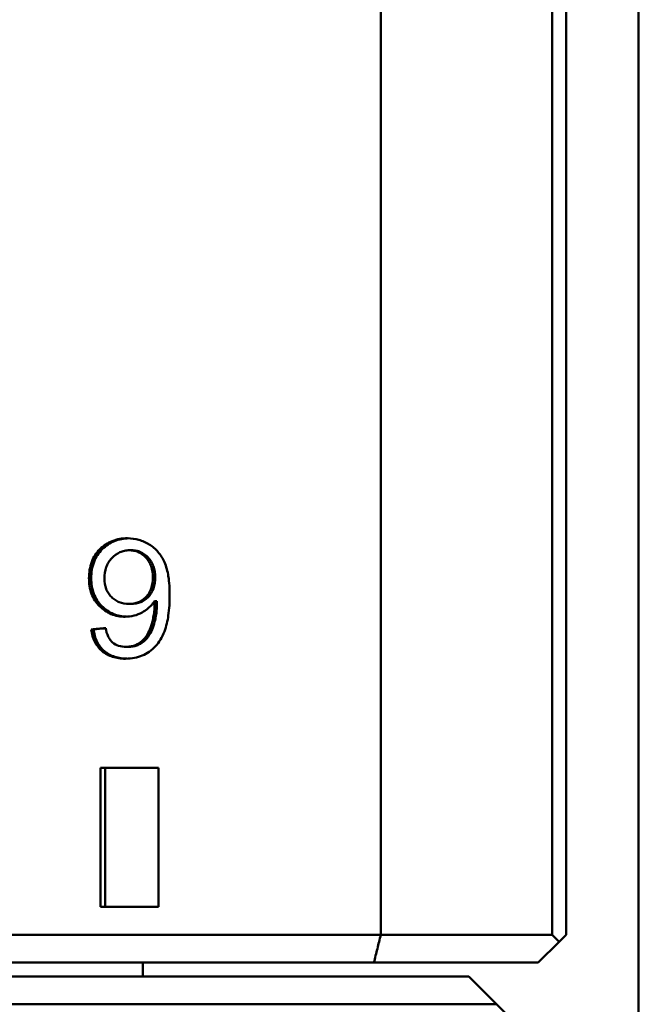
# Model space of a CAD drawing. Header units: millimetres. Extents: x 0 to 14369, y -869 to 2970.
# Tile 326 of 656: x 2155 to 2166, y 880 to 898. Entities that reach past the tile are written whole.
import ezdxf

# ---------------------------------------------------------------- set-up
doc = ezdxf.new("R2010")
doc.units = ezdxf.units.MM
doc.header["$LTSCALE"] = 10
doc.layers.add('Sichtbar (ISO)', color=7, linetype='Continuous', lineweight=50)

msp = doc.modelspace()

# ---------------------------------------------------------------- linework, layer by layer
at = {"layer": 'Sichtbar (ISO)'}
for p, q in [((2165.818, 1125.965), (2165.818, 641.735)), ((2161.184, 905.135), (2161.184, 881.135)), ((2164.268, 905.135), (2164.268, 881.135)), ((2164.518, 905.135), (2164.518, 881.135)), ((2156.659, 888.048), (2156.7, 888.048)), ((2156.652, 887.083), (2156.693, 887.083)), ((2157.113, 887.132), (2157.154, 887.132)), ((2155.974, 886.625), (2156.015, 886.625)), ((2156.599, 886.312), (2156.64, 886.312)), ((2156.141, 884.135), (2156.141, 881.635)), ((2157.182, 884.135), (2156.141, 884.135)), ((2156.224, 881.635), (2156.224, 884.135)), ((2157.182, 881.635), (2157.182, 884.135)), ((2156.141, 881.635), (2157.182, 881.635)), ((2161.184, 881.135), (2106.388, 881.135)), ((2164.268, 881.135), (2161.184, 881.135)), ((2164.268, 881.135), (2164.393, 881.01)), ((2164.518, 881.135), (2164.393, 881.01)), ((2164.393, 881.01), (2164.018, 880.635)), ((2161.061, 880.635), (2106.781, 880.635)), ((2156.9, 880.635), (2156.9, 880.385)), ((2164.018, 880.635), (2161.061, 880.635)), ((2161.455, 880.385), (2123.263, 880.385)), ((2162.768, 880.385), (2161.455, 880.385)), ((2162.768, 880.385), (2163.268, 879.885)), ((2161.434, 879.885), (2122.982, 879.885)), ((2163.268, 879.885), (2161.434, 879.885)), ((2163.518, 879.635), (2163.268, 879.885))]:
    msp.add_line(p, q, dxfattribs=at)
for centre, ratio, start_param, end_param in [((2156.771, 887.417), 0.355888, 0.455367, 0.852437), ((2156.812, 887.416), 0.355954, 0.455373, 0.852455)]:
    msp.add_ellipse(centre, major_axis=(0.047, -1.013), ratio=ratio, start_param=start_param, end_param=end_param, dxfattribs=at)
for points, knots in [([(2156.13, 888.066), (2156.163, 888.098), (2156.198, 888.127), (2156.273, 888.177), (2156.312, 888.197), (2156.44, 888.248), (2156.532, 888.263), (2156.626, 888.263)], [0.000001, 0.000001, 0.000001, 0.000001, 0.01368013, 0.01368013, 0.02709682, 0.02709682, 0.05538177, 0.05538177, 0.05538177, 0.05538177]), ([(2156.172, 888.066), (2156.204, 888.098), (2156.239, 888.127), (2156.314, 888.177), (2156.353, 888.197), (2156.475, 888.246), (2156.56, 888.261), (2156.646, 888.263)], [0.000001, 0.000001, 0.000001, 0.000001, 0.01368114, 0.01368114, 0.02709913, 0.02709913, 0.05325864, 0.05325864, 0.05325864, 0.05325864]), ([(2156.626, 888.263), (2156.696, 888.263), (2156.765, 888.254), (2156.898, 888.216), (2156.96, 888.188), (2157.019, 888.151)], [0.000001, 0.000001, 0.000001, 0.000001, 0.02106886, 0.02106886, 0.0418519, 0.0418519, 0.0418519, 0.0418519]), ([(2157.019, 888.151), (2157.078, 888.115), (2157.13, 888.07), (2157.223, 887.962), (2157.261, 887.9), (2157.291, 887.834)], [0.000001, 0.000001, 0.000001, 0.000001, 0.02092077, 0.02092077, 0.04282434, 0.04282434, 0.04282434, 0.04282434]), ([(2155.934, 887.547), (2155.934, 887.648), (2155.948, 887.748), (2156, 887.884), (2156.02, 887.924), (2156.07, 888), (2156.098, 888.034), (2156.13, 888.066)], [0.000001, 0.000001, 0.000001, 0.000001, 0.03014449, 0.03014449, 0.04368566, 0.04368566, 0.05730345, 0.05730345, 0.05730345, 0.05730345]), ([(2155.975, 887.547), (2155.975, 887.648), (2155.989, 887.748), (2156.041, 887.884), (2156.062, 887.924), (2156.111, 888), (2156.14, 888.034), (2156.172, 888.066)], [0.000001, 0.000001, 0.000001, 0.000001, 0.03014597, 0.03014597, 0.04368689, 0.04368689, 0.05730476, 0.05730476, 0.05730476, 0.05730476]), ([(2156.659, 888.048), (2156.63, 888.048), (2156.601, 888.045), (2156.544, 888.033), (2156.517, 888.024), (2156.435, 887.987), (2156.387, 887.951), (2156.345, 887.906)], [0.000001, 0.000001, 0.000001, 0.000001, 0.00884596, 0.00884596, 0.01749292, 0.01749292, 0.03588541, 0.03588541, 0.03588541, 0.03588541]), ([(2156.957, 887.916), (2156.918, 887.958), (2156.872, 887.992), (2156.795, 888.026), (2156.769, 888.034), (2156.715, 888.045), (2156.687, 888.048), (2156.659, 888.048)], [0.000001, 0.000001, 0.000001, 0.000001, 0.01726016, 0.01726016, 0.02545482, 0.02545482, 0.03391621, 0.03391621, 0.03391621, 0.03391621]), ([(2156.998, 887.916), (2156.959, 887.958), (2156.914, 887.992), (2156.836, 888.026), (2156.81, 888.034), (2156.756, 888.045), (2156.729, 888.048), (2156.7, 888.048)], [0.000001, 0.000001, 0.000001, 0.000001, 0.01726207, 0.01726207, 0.02545752, 0.02545752, 0.0339198, 0.0339198, 0.0339198, 0.0339198]), ([(2156.345, 887.906), (2156.323, 887.883), (2156.303, 887.857), (2156.269, 887.803), (2156.255, 887.774), (2156.22, 887.678), (2156.211, 887.609), (2156.211, 887.539)], [0.000001, 0.000001, 0.000001, 0.000001, 0.00967682, 0.00967682, 0.01929353, 0.01929353, 0.04029886, 0.04029886, 0.04029886, 0.04029886]), ([(2157.083, 887.56), (2157.083, 887.629), (2157.074, 887.697), (2157.041, 887.79), (2157.028, 887.818), (2156.996, 887.87), (2156.978, 887.894), (2156.957, 887.916)], [0.000001, 0.000001, 0.000001, 0.000001, 0.02042451, 0.02042451, 0.0296721, 0.0296721, 0.0387585, 0.0387585, 0.0387585, 0.0387585]), ([(2157.124, 887.56), (2157.124, 887.629), (2157.115, 887.697), (2157.082, 887.79), (2157.069, 887.818), (2157.038, 887.87), (2157.019, 887.894), (2156.998, 887.916)], [0.000001, 0.000001, 0.000001, 0.000001, 0.02042557, 0.02042557, 0.02967294, 0.02967294, 0.03875937, 0.03875937, 0.03875937, 0.03875937]), ([(2157.291, 887.834), (2157.326, 887.755), (2157.348, 887.666), (2157.379, 887.47), (2157.385, 887.351), (2157.385, 887.238)], [0.000001, 0.000001, 0.000001, 0.000001, 0.0258494, 0.0258494, 0.05971914, 0.05971914, 0.05971914, 0.05971914]), ([(2156.123, 887.044), (2156.092, 887.075), (2156.064, 887.109), (2156.017, 887.183), (2155.997, 887.222), (2155.947, 887.354), (2155.934, 887.45), (2155.934, 887.547)], [0.000001, 0.000001, 0.000001, 0.000001, 0.01318823, 0.01318823, 0.02635752, 0.02635752, 0.05549512, 0.05549512, 0.05549512, 0.05549512]), ([(2156.164, 887.044), (2156.133, 887.075), (2156.106, 887.109), (2156.058, 887.183), (2156.039, 887.222), (2155.989, 887.354), (2155.975, 887.45), (2155.975, 887.547)], [0.000001, 0.000001, 0.000001, 0.000001, 0.01318245, 0.01318245, 0.02634541, 0.02634541, 0.05549651, 0.05549651, 0.05549651, 0.05549651]), ([(2156.211, 887.539), (2156.211, 887.475), (2156.22, 887.412), (2156.254, 887.326), (2156.267, 887.301), (2156.298, 887.252), (2156.317, 887.23), (2156.337, 887.209)], [0.000001, 0.000001, 0.000001, 0.000001, 0.01903804, 0.01903804, 0.02772784, 0.02772784, 0.03646999, 0.03646999, 0.03646999, 0.03646999]), ([(2156.96, 887.209), (2156.981, 887.23), (2156.999, 887.253), (2157.03, 887.305), (2157.043, 887.332), (2157.074, 887.425), (2157.083, 887.493), (2157.083, 887.56)], [0.000001, 0.000001, 0.000001, 0.000001, 0.00887465, 0.00887465, 0.01800629, 0.01800629, 0.03822926, 0.03822926, 0.03822926, 0.03822926]), ([(2157.002, 887.209), (2157.022, 887.23), (2157.04, 887.253), (2157.071, 887.305), (2157.084, 887.332), (2157.116, 887.425), (2157.124, 887.493), (2157.124, 887.56)], [0.000001, 0.000001, 0.000001, 0.000001, 0.00887337, 0.00887337, 0.01800335, 0.01800335, 0.0382301, 0.0382301, 0.0382301, 0.0382301]), ([(2157.385, 887.238), (2157.385, 887.118), (2157.378, 886.993), (2157.348, 886.779), (2157.326, 886.68), (2157.292, 886.59)], [0.000001, 0.000001, 0.000001, 0.000001, 0.03604163, 0.03604163, 0.06492729, 0.06492729, 0.06492729, 0.06492729]), ([(2156.337, 887.209), (2156.358, 887.189), (2156.38, 887.17), (2156.428, 887.139), (2156.452, 887.125), (2156.534, 887.093), (2156.592, 887.083), (2156.652, 887.083)], [0.000001, 0.000001, 0.000001, 0.000001, 0.0087158, 0.0087158, 0.01722548, 0.01722548, 0.03516162, 0.03516162, 0.03516162, 0.03516162]), ([(2156.652, 887.083), (2156.71, 887.083), (2156.768, 887.093), (2156.848, 887.125), (2156.873, 887.138), (2156.919, 887.17), (2156.941, 887.189), (2156.96, 887.209)], [0.000001, 0.000001, 0.000001, 0.000001, 0.01773804, 0.01773804, 0.02610151, 0.02610151, 0.03466883, 0.03466883, 0.03466883, 0.03466883]), ([(2156.693, 887.083), (2156.752, 887.083), (2156.809, 887.093), (2156.89, 887.125), (2156.914, 887.138), (2156.96, 887.17), (2156.982, 887.189), (2157.002, 887.209)], [0.000001, 0.000001, 0.000001, 0.000001, 0.01774022, 0.01774022, 0.02610452, 0.02610452, 0.0346725, 0.0346725, 0.0346725, 0.0346725]), ([(2157.113, 887.132), (2157.096, 887.106), (2157.076, 887.081), (2157.054, 887.057), (2157.032, 887.033), (2157.007, 887.01), (2156.979, 886.989), (2156.952, 886.968), (2156.922, 886.948), (2156.89, 886.93)], [0, 0, 0, 0, 0.333333, 0.333333, 0.333333, 0.666667, 0.666667, 0.666667, 1, 1, 1, 1]), ([(2157.074, 886.762), (2157.083, 886.797), (2157.09, 886.832), (2157.096, 886.867), (2157.102, 886.902), (2157.107, 886.937), (2157.11, 886.973), (2157.113, 887.008), (2157.114, 887.044), (2157.114, 887.08)], [0, 0, 0, 0, 0.333333, 0.333333, 0.333333, 0.666667, 0.666667, 0.666667, 1, 1, 1, 1]), ([(2157.115, 886.762), (2157.124, 886.797), (2157.132, 886.832), (2157.138, 886.867), (2157.144, 886.902), (2157.148, 886.937), (2157.151, 886.973), (2157.154, 887.008), (2157.156, 887.044), (2157.156, 887.08)], [0, 0, 0, 0, 0.333333, 0.333333, 0.333333, 0.666667, 0.666667, 0.666667, 1, 1, 1, 1]), ([(2156.585, 886.853), (2156.498, 886.853), (2156.413, 886.868), (2156.253, 886.934), (2156.183, 886.983), (2156.123, 887.044)], [0.000001, 0.000001, 0.000001, 0.000001, 0.02631234, 0.02631234, 0.05231903, 0.05231903, 0.05231903, 0.05231903]), ([(2156.606, 886.854), (2156.526, 886.856), (2156.448, 886.87), (2156.294, 886.934), (2156.225, 886.983), (2156.164, 887.044)], [0.0021399, 0.0021399, 0.0021399, 0.0021399, 0.02631587, 0.02631587, 0.05232435, 0.05232435, 0.05232435, 0.05232435]), ([(2156.89, 886.93), (2156.844, 886.904), (2156.795, 886.885), (2156.692, 886.859), (2156.639, 886.853), (2156.585, 886.853)], [0.000001, 0.000001, 0.000001, 0.000001, 0.01578113, 0.01578113, 0.03201606, 0.03201606, 0.03201606, 0.03201606]), ([(2156.17, 886.235), (2156.115, 886.282), (2156.072, 886.337), (2156.004, 886.471), (2155.984, 886.547), (2155.974, 886.625)], [0.000001, 0.000001, 0.000001, 0.000001, 0.0216305, 0.0216305, 0.04512714, 0.04512714, 0.04512714, 0.04512714]), ([(2156.212, 886.235), (2156.157, 886.282), (2156.113, 886.337), (2156.045, 886.471), (2156.025, 886.547), (2156.015, 886.625)], [0.000001, 0.000001, 0.000001, 0.000001, 0.0216214, 0.0216214, 0.04512836, 0.04512836, 0.04512836, 0.04512836]), ([(2156.234, 886.648), (2156.243, 886.597), (2156.257, 886.546), (2156.289, 886.478), (2156.301, 886.458), (2156.328, 886.421), (2156.342, 886.405), (2156.359, 886.391)], [0.000001, 0.000001, 0.000001, 0.000001, 0.01541211, 0.01541211, 0.02249511, 0.02249511, 0.02904815, 0.02904815, 0.02904815, 0.02904815]), ([(2157.292, 886.59), (2157.271, 886.536), (2157.247, 886.486), (2157.219, 886.441), (2157.192, 886.396), (2157.161, 886.355), (2157.127, 886.319), (2157.094, 886.283), (2157.057, 886.252), (2157.018, 886.224)], [0, 0, 0, 0, 0.333333, 0.333333, 0.333333, 0.666667, 0.666667, 0.666667, 1, 1, 1, 1]), ([(2156.359, 886.391), (2156.391, 886.364), (2156.427, 886.345), (2156.509, 886.318), (2156.554, 886.312), (2156.599, 886.312)], [0.000001, 0.000001, 0.000001, 0.000001, 0.01250555, 0.01250555, 0.02609887, 0.02609887, 0.02609887, 0.02609887]), ([(2156.599, 886.312), (2156.627, 886.312), (2156.653, 886.314), (2156.679, 886.318), (2156.704, 886.322), (2156.729, 886.329), (2156.752, 886.337), (2156.775, 886.345), (2156.797, 886.355), (2156.818, 886.367)], [0, 0, 0, 0, 0.333333, 0.333333, 0.333333, 0.666667, 0.666667, 0.666667, 1, 1, 1, 1]), ([(2156.64, 886.312), (2156.668, 886.312), (2156.695, 886.314), (2156.72, 886.318), (2156.746, 886.322), (2156.77, 886.329), (2156.793, 886.337), (2156.816, 886.345), (2156.838, 886.355), (2156.859, 886.367)], [0, 0, 0, 0, 0.3333333, 0.3333333, 0.3333333, 0.6666667, 0.6666667, 0.6666667, 1, 1, 1, 1]), ([(2156.818, 886.367), (2156.848, 886.385), (2156.877, 886.406), (2156.929, 886.456), (2156.952, 886.483), (2156.972, 886.514)], [0.000001, 0.000001, 0.000001, 0.000001, 0.01074284, 0.01074284, 0.02165794, 0.02165794, 0.02165794, 0.02165794]), ([(2156.859, 886.367), (2156.89, 886.385), (2156.918, 886.406), (2156.97, 886.456), (2156.993, 886.483), (2157.013, 886.514)], [0.000001, 0.000001, 0.000001, 0.000001, 0.01074349, 0.01074349, 0.02165945, 0.02165945, 0.02165945, 0.02165945]), ([(2156.593, 886.098), (2156.513, 886.098), (2156.432, 886.108), (2156.288, 886.155), (2156.225, 886.189), (2156.17, 886.235)], [0.000001, 0.000001, 0.000001, 0.000001, 0.02415625, 0.02415625, 0.04587307, 0.04587307, 0.04587307, 0.04587307]), ([(2156.613, 886.099), (2156.54, 886.1), (2156.467, 886.11), (2156.329, 886.155), (2156.267, 886.189), (2156.212, 886.235)], [0.00211038, 0.00211038, 0.00211038, 0.00211038, 0.02415982, 0.02415982, 0.04587796, 0.04587796, 0.04587796, 0.04587796]), ([(2157.018, 886.224), (2156.979, 886.197), (2156.937, 886.174), (2156.893, 886.155), (2156.849, 886.137), (2156.802, 886.123), (2156.752, 886.113), (2156.702, 886.103), (2156.649, 886.098), (2156.593, 886.098)], [0, 0, 0, 0, 0.3333333, 0.3333333, 0.3333333, 0.6666667, 0.6666667, 0.6666667, 1, 1, 1, 1])]:
    msp.add_open_spline(points, degree=3, knots=knots, dxfattribs=at)
for points in [[(2157.114, 887.08), (2157.114, 887.092), (2157.113, 887.109), (2157.113, 887.132)], [(2157.156, 887.08), (2157.156, 887.092), (2157.154, 887.109), (2157.154, 887.132)], [(2156.234, 886.648), (2156.147, 886.64), (2156.061, 886.633), (2155.974, 886.625)], [(2156.234, 886.644), (2156.161, 886.638), (2156.088, 886.631), (2156.015, 886.625)], [(2161.061, 880.635), (2161.081, 880.718), (2161.122, 880.884), (2161.163, 881.051), (2161.184, 881.135)]]:
    msp.add_open_spline(points, degree=3, dxfattribs=at)

doc.saveas('drawing.dxf')
